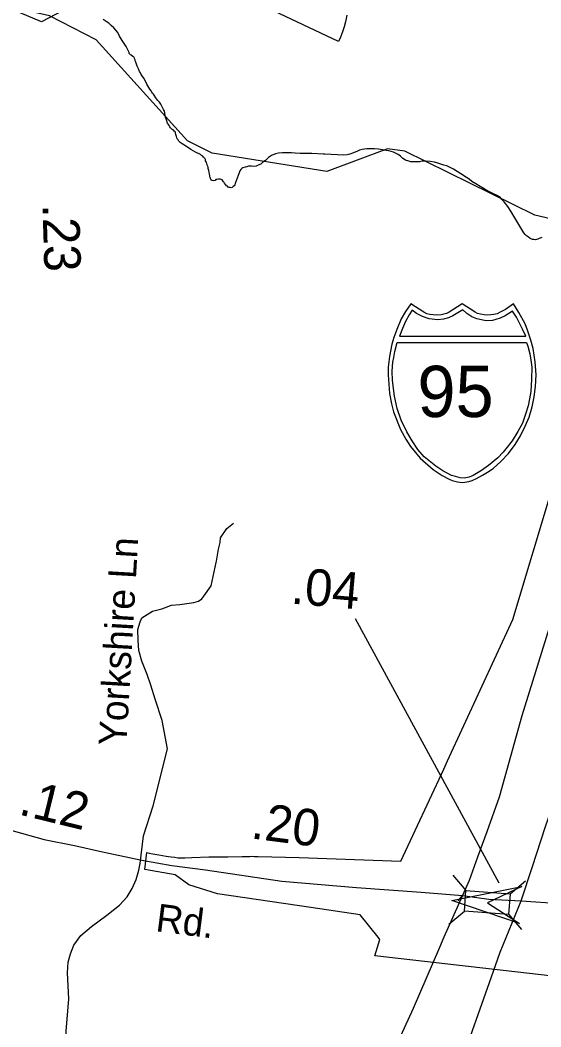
# Model space of a CAD drawing. Extents: x 2220236 to 2384410, y 720751 to 894131.
# Drawn here: x 2326133 to 2327910, y 800315 to 803754 of the extents above; entities that cross this region are included whole.
import ezdxf

# ---------------------------------------------------------------- set-up
doc = ezdxf.new("R2010")
doc.units = 0
for name, color, linetype in [('Exist Boundary Political City Limit New', 7, 'Continuous'), ('Exist Cultural Recreational Baseball or SoftBall Diamond CELL', 7, 'Continuous'), ('Exist Hydrographic Creek Single Shore', 7, 'Continuous'), ('Exist Road Non-System Type 51', 7, 'Continuous'), ('Exist Road Non-System Type 51 Label', 7, 'Continuous'), ('Exist Road Primary Interstate Divided Center Attributed', 7, 'Continuous'), ('Exist Road Primary Interstate Shield CELL', 7, 'Continuous'), ('Exist Road Primary Interstate Shield Number Label', 7, 'Continuous'), ('Exist Road Secondary Mileage Hundredths English Label', 7, 'Continuous'), ('Exist Road Secondary Structure Standard Bridge Attributed CELL', 7, 'Continuous'), ('Exist Road Secondary Structure Standard Bridge CELL', 7, 'Continuous'), ('Exist Road Secondary Type 51 Attributed', 7, 'Continuous'), ('Exist Road Secondary Type 51 Label', 7, 'Continuous'), ('Map Preparation Boundary City Limit Buffer Line', 7, 'Continuous')]:
    doc.layers.add(name, color=color, linetype=linetype)

msp = doc.modelspace()

# ---------------------------------------------------------------- linework, layer by layer
at = {"layer": 'Exist Boundary Political City Limit New'}
for points in [[(2326302.8, 803799.6), (2326205, 803748.1), (2326132.8, 803779.4)], [(2327913.8, 803011.3), (2327905.2, 803008.3), (2327900.2, 803006.2), (2327896, 803004.7), (2327891.8, 803003.8), (2327886.5, 803004.8), (2327882.2, 803004.8), (2327874.2, 803008.2), (2327868.2, 803012.9), (2327861.8, 803017.8), (2327856.8, 803022.2), (2327852.8, 803028.1), (2327807.8, 803101.1), (2327797.2, 803117.6), (2327785.2, 803133.7), (2327777.8, 803141.5), (2327771, 803149.1), (2327761.5, 803154.6), (2327748.5, 803160.8), (2327735.5, 803167.4), (2327726.8, 803172.2), (2327716.8, 803177.8), (2327703.2, 803186), (2327689, 803194.7), (2327674.5, 803202.9), (2327665.2, 803210.7), (2327656.5, 803216.4), (2327636.8, 803229.7), (2327612.2, 803245.2), (2327590, 803256), (2327579, 803259.1), (2327558.5, 803265.4), (2327546.8, 803268.5), (2327532, 803271.2), (2327518, 803272.4), (2327509.5, 803272.1), (2327503.8, 803271.9), (2327496.5, 803270.2), (2327484.8, 803269.7), (2327475, 803269.9), (2327467, 803270.7), (2327459.8, 803272.7), (2327448.5, 803275.6), (2327438.8, 803281.4), (2327431.2, 803289.1), (2327422.8, 803295.1), (2327414.5, 803299.4), (2327407.5, 803302.7), (2327399.5, 803305.5), (2327391.8, 803307.5), (2327382.8, 803309.1), (2327370, 803310.8), (2327355.8, 803313.1), (2327342.2, 803314.7), (2327337.5, 803314.8), (2327332.8, 803314.9), (2327326.2, 803314.8), (2327315.8, 803314.3), (2327300.8, 803312), (2327291.2, 803309.5), (2327284, 803307), (2327271, 803301.4), (2327258.5, 803296.9), (2327249, 803294.2), (2327237, 803292.9), (2327216.5, 803293.8), (2327172.5, 803296.1), (2327167.8, 803296.4), (2327129, 803298.9), (2327117.8, 803298.6), (2327105.5, 803299.1), (2327089.2, 803298.9), (2327072, 803300.1), (2327059, 803300.7), (2327040.8, 803301.1), (2327028.2, 803300.9), (2327014.8, 803299.7), (2327004.5, 803297.2), (2326991.2, 803291.3), (2326980.8, 803284.9), (2326969.8, 803275.1), (2326961.2, 803268.9), (2326954, 803261.9), (2326945.2, 803258.2), (2326938, 803255.1), (2326929.5, 803254.2), (2326922, 803255.1), (2326912.2, 803255.4), (2326906, 803253.6), (2326900.5, 803252), (2326893.2, 803249.9), (2326889.5, 803247.6), (2326885.5, 803244.3), (2326883.2, 803239.1), (2326880.8, 803232.6), (2326874, 803214.1), (2326867.2, 803196.6), (2326865.5, 803192), (2326863.2, 803188.5), (2326860.2, 803185.7), (2326856.8, 803183), (2326853.2, 803181.6), (2326850, 803181.9), (2326846.5, 803182.2), (2326843, 803184.1), (2326840, 803186.6), (2326837.2, 803188.6), (2326835.2, 803191.1), (2326833, 803193.8), (2326830.5, 803196.9), (2326828.8, 803199.4), (2326827.2, 803201.6), (2326821.8, 803208.4), (2326815.2, 803211.2), (2326809.5, 803211), (2326803.8, 803210.1), (2326800.8, 803209.3), (2326798.2, 803206.8), (2326792.5, 803205), (2326788.2, 803206), (2326786, 803207.2), (2326783.5, 803210.6), (2326782.2, 803213.4), (2326781.5, 803216.4), (2326780.2, 803221), (2326779.2, 803229), (2326778.2, 803234.1), (2326776.8, 803241.1), (2326775, 803247.6), (2326774, 803252.1), (2326772.8, 803256.4), (2326770.8, 803260.7), (2326769.8, 803263.2), (2326768.5, 803267.4), (2326767.5, 803269.8), (2326765.8, 803273.9), (2326765.5, 803277.7), (2326764.2, 803280.9), (2326762.2, 803282.9), (2326759, 803286.1), (2326756, 803289.2), (2326751.8, 803291.9), (2326747.8, 803294.7), (2326731.5, 803303.6), (2326715, 803312.8), (2326700.5, 803322.5), (2326686, 803331.1), (2326679, 803336.5), (2326674.2, 803341.2), (2326671.8, 803345.3), (2326669, 803348.8), (2326667.2, 803352.1), (2326666.2, 803356.2), (2326665.5, 803360.6), (2326664, 803364.1), (2326663.2, 803368.8), (2326661.5, 803372.2), (2326658, 803375.4), (2326654.8, 803379.4), (2326651, 803381.6), (2326646, 803386.2), (2326643.8, 803390.1), (2326641.2, 803393.8), (2326638.5, 803397.9), (2326635.8, 803402.2), (2326632.2, 803413.8), (2326628.8, 803421.1), (2326627.8, 803428), (2326626, 803437.1), (2326625.2, 803443.6), (2326622.2, 803448.9), (2326618.5, 803455.6), (2326615.2, 803462.4), (2326613, 803467.2), (2326608.8, 803473.8), (2326602.8, 803479.4), (2326596.2, 803489), (2326590, 803498), (2326587.5, 803501.7), (2326584, 803504.8), (2326581.8, 803508.3), (2326579.8, 803512.8), (2326575, 803518.4), (2326564.8, 803535.4), (2326560.2, 803546.2), (2326554.8, 803556.1), (2326545.5, 803569), (2326543, 803574.3), (2326540, 803578.5), (2326536.2, 803587.4), (2326532.5, 803597.2), (2326530.2, 803603.9), (2326527.5, 803610.4), (2326525.8, 803615.2), (2326525, 803619.2), (2326522.5, 803622.8), (2326522, 803627.2), (2326517.8, 803630.4), (2326513.2, 803633.5), (2326512.2, 803634.1), (2326509.5, 803635.7), (2326506.5, 803637.7), (2326505, 803640.4), (2326504.2, 803644.2), (2326500.8, 803650.2), (2326498.8, 803655.4), (2326494.5, 803663.8), (2326480.5, 803684.4), (2326472.2, 803699.6), (2326465.8, 803711.9), (2326452.5, 803727.6), (2326442.8, 803736.4), (2326434.8, 803744.1), (2326425.8, 803749.9), (2326415.5, 803755.9)], [(2327991.2, 800483.2), (2327343.8, 800557.4), (2327360.8, 800613.6), (2327354.5, 800621.6), (2327294, 800697.8), (2327124.5, 800722.6), (2326806, 800769.3), (2326708, 800800.4), (2326661.5, 800834.4), (2326558.5, 800852.1), (2326565, 800909.9), (2326578.5, 800907.4), (2326585.2, 800906.2), (2326605.8, 800902.7), (2326631, 800898.3), (2326638.8, 800897.1), (2326648, 800895.6), (2326660.2, 800894.2), (2326670.5, 800892.2), (2326681, 800892.1), (2326695.2, 800891.8), (2326718.8, 800892.9), (2326777.2, 800895.3), (2326841.2, 800895.8), (2326891, 800896.9), (2326906.5, 800897.2), (2326917, 800897.2), (2326926, 800897.5), (2326933, 800897), (2326940, 800896.9), (2326945, 800897.1), (2327084.8, 800892.8), (2327432.2, 800881.1), (2327579, 801194.8), (2327591.2, 801223.2), (2327815.2, 801706.8), (2327950.8, 802157.1)]]:
    msp.add_lwpolyline(points, dxfattribs=at)
at = {"layer": 'Exist Cultural Recreational Baseball or SoftBall Diamond CELL'}
msp.add_lwpolyline([(2327248.4, 803771.3), (2327243.3, 803748.3), (2327238.8, 803731.8), (2327233, 803714.4), (2327225.9, 803695.6), (2327219.2, 803681.1), (2326898.7, 803833.8)], dxfattribs=at)
at = {"layer": 'Exist Hydrographic Creek Single Shore'}
msp.add_lwpolyline([(2329082, 802927.2), (2328682, 802986.3), (2328573.9, 802962.2), (2328366, 802976.7), (2327890, 803088.5), (2327445.9, 803306.7), (2327387, 803314.1), (2327179.9, 803236.7), (2326787.9, 803299.5), (2326704, 803342.1), (2326391.9, 803687.1), (2326233, 803769.1), (2325991, 803824.9), (2325831.9, 803907), (2325747, 803988.8), (2325596.9, 804038.5), (2325413, 804070.4), (2325246.9, 804034.1), (2325130.8, 803950.6), (2324905.9, 803948), (2324764.8, 803971.7), (2324106.8, 803980.9), (2323384, 803797.1), (2323192.9, 803710.6)], dxfattribs=at)
at = {"layer": 'Exist Road Non-System Type 51'}
for points in [[(2326542, 800872.9), (2326553.9, 800967.8), (2326586.2, 801069.6), (2326635.7, 801264.8), (2326617.5, 801361.1), (2326594, 801434), (2326578.4, 801482.2), (2326566.7, 801518.6), (2326547.8, 801564.6), (2326537.3, 801600.4), (2326535, 801634.3), (2326534.6, 801672.3), (2326542.3, 801698.4), (2326548.2, 801712.5), (2326583.9, 801734.9), (2326615.9, 801743.3), (2326649.6, 801755.6), (2326677.6, 801757.8), (2326725.5, 801764.3), (2326741.5, 801768.6), (2326753.4, 801776.7), (2326759.2, 801786.7), (2326785, 801821), (2326802.1, 801901.1), (2326803, 801906.2), (2326809.5, 801947.2), (2326815.4, 801969.3), (2326817.1, 801985.4), (2326838.8, 802017.5), (2326860.7, 802035.8)], [(2326280.1, 799872.8), (2326282.5, 799990.5), (2326282.5, 800163.4), (2326289.7, 800300.3), (2326299.3, 800410.8), (2326294.5, 800499.6), (2326296.9, 800535.7), (2326304.1, 800564.5), (2326316.1, 800593.3), (2326340.1, 800626.9), (2326376.1, 800658.1), (2326428.9, 800696.6), (2326472.1, 800730.2), (2326498.5, 800759), (2326515.3, 800787.8), (2326528.5, 800817.8), (2326537.3, 800850.2), (2326542, 800872.9)]]:
    msp.add_lwpolyline(points, dxfattribs=at)
at = {"layer": 'Exist Road Primary Interstate Divided Center Attributed'}
for points in [[(2329681.9, 806506.8), (2329514.4, 806085.3), (2329271.1, 805487.3), (2329027.8, 804870.7), (2328768.6, 804251.5), (2328631, 803907.5), (2328541.1, 803679.9), (2328493.5, 803545), (2328416.8, 803306.8), (2328300.4, 802886), (2328199.9, 802589.7), (2328131.2, 802362.1), (2328083.6, 802184.8), (2327948.7, 801711.1), (2327845.5, 801377.7), (2327767.6, 801099.8), (2327726.4, 800980.5), (2327694.3, 800894.5), (2327665.2, 800815.1), (2327643, 800763)], [(2327843.6, 800745), (2327881.6, 800862.2), (2327924.9, 800995.3), (2328087.5, 801467.7), (2328177.5, 801719.1), (2328272.7, 801989), (2328402.3, 802385.9), (2328561, 802809.3), (2328690.5, 803193), (2328841.3, 803648.2), (2329037, 804177.4), (2329150.7, 804502.9), (2329386.1, 805175), (2329608.3, 805799.5), (2329846, 806471)], [(2324769.4, 795665.1), (2324891.8, 795853.1), (2324999.8, 796021.8), (2325237.8, 796379), (2325345.9, 796523.6), (2325612, 796915.3), (2325920.2, 797384.6), (2326168.9, 797727.3), (2326388.3, 798062), (2326623.7, 798413.9), (2326737.4, 798585.9), (2326938.4, 798882.3), (2327152.6, 799215.7), (2327295.4, 799456.5), (2327390.6, 799625.9), (2327459.4, 799755.6), (2327530.8, 799914.3), (2327631.3, 800173.7), (2327742.4, 800485.9), (2327772.1, 800570), (2327843.6, 800745)], [(2327643, 800763), (2327579.7, 800620.9), (2327564.7, 800586.2), (2327474, 800377.4), (2327381.4, 800173.7), (2327307.3, 800025.5), (2327241.2, 799898.5), (2327191, 799811.1), (2327143.4, 799731.8), (2327032.3, 799557.1), (2326897.4, 799337.5), (2326759.9, 799099.3), (2326614.4, 798866.4), (2326455.7, 798607.1), (2326371.1, 798469.5), (2326125.1, 798075.2), (2325903.4, 797698.8), (2325654.2, 797287), (2325447.2, 796966), (2325322.7, 796755.9), (2325043.4, 796312.8), (2324878.7, 796031.5), (2324771, 795862.6)]]:
    msp.add_lwpolyline(points, dxfattribs=at)
at = {"layer": 'Exist Road Primary Interstate Shield CELL'}
for points in [[(2327641.9, 802174.5), (2327651.4, 802175.4), (2327664.1, 802177.9), (2327676.5, 802181.9), (2327690.6, 802188.2), (2327711.5, 802199.7), (2327728.2, 802209.5), (2327747.6, 802222.5), (2327773.7, 802246.2), (2327799.7, 802273.6), (2327822.7, 802304.7), (2327841, 802333.7), (2327857, 802366.8), (2327870.5, 802397.8), (2327881.1, 802433.1), (2327888.2, 802467.3), (2327891.8, 802503), (2327894.1, 802542.6), (2327891.5, 802587.1), (2327883.7, 802632.7), (2327876.4, 802661), (2327865.4, 802695), (2327856.4, 802716.7), (2327835.6, 802755.1), (2327816.8, 802784.7), (2327789.6, 802765.5), (2327771.8, 802756.1), (2327761, 802751.2), (2327749.9, 802749), (2327729.3, 802746.6), (2327716.5, 802747.1), (2327704.5, 802749.8), (2327694.4, 802752), (2327686.2, 802756.1), (2327641.9, 802784.7), (2327597.6, 802756.1), (2327588.4, 802751.8), (2327578.9, 802749.8), (2327569.7, 802747.3), (2327554.6, 802746.6), (2327543, 802746.9), (2327531.1, 802749), (2327521.7, 802751), (2327511.2, 802756.1), (2327466.1, 802784.7), (2327448.4, 802759), (2327433.9, 802733.6), (2327418.6, 802697.6), (2327409, 802669.8), (2327402.2, 802646.9), (2327393.9, 802605), (2327389.6, 802568.4), (2327388.8, 802542.6), (2327393.5, 802478.1), (2327400.6, 802443.7), (2327407.8, 802415.9), (2327431.7, 802355.9), (2327449.6, 802322.3), (2327465, 802298.1), (2327486.6, 802270.9), (2327498.3, 802258), (2327543.1, 802218.8), (2327573, 802198.4), (2327596.9, 802185.5), (2327608.2, 802181.2), (2327625.7, 802176.3)], [(2327471.5, 802763.9), (2327460.5, 802747), (2327447.8, 802724.2), (2327437.7, 802700.5), (2327427.3, 802674.3), (2327858.9, 802674.2), (2327848.8, 802696.6), (2327838.1, 802719.1), (2327826.8, 802739.7), (2327813.1, 802759.6), (2327788.9, 802744.4), (2327771.3, 802736), (2327757.1, 802731.1), (2327745.1, 802728.5), (2327726.5, 802727), (2327718.2, 802727.5), (2327692.3, 802733.3), (2327674.7, 802740.5), (2327658, 802751.7), (2327644.5, 802764.4), (2327610.3, 802743.7), (2327595.1, 802737), (2327577.7, 802732.6), (2327558.6, 802730.2), (2327529.2, 802733.4), (2327506.1, 802741.3), (2327486.2, 802751.7)], [(2327861.4, 802652.9), (2327866.1, 802640.7), (2327872.4, 802613.7), (2327875.8, 802592.8), (2327879.2, 802568.8), (2327878, 802527.7), (2327876, 802485.1), (2327872.1, 802459.9), (2327866.9, 802437), (2327859.7, 802411.5), (2327848.2, 802377.7), (2327832.3, 802349), (2327812.4, 802317.2), (2327790.9, 802289.3), (2327781.6, 802277.8), (2327763.9, 802259.1), (2327731.6, 802233.2), (2327708.1, 802215.7), (2327679.9, 802199), (2327665.6, 802192.7), (2327649, 802189.2), (2327635.3, 802190.1), (2327618.6, 802194.5), (2327605.2, 802198.2), (2327575.8, 802214.1), (2327551.9, 802230.1), (2327512.1, 802262.7), (2327490.7, 802287.8), (2327470.6, 802317.2), (2327452.8, 802347.3), (2327433.7, 802387), (2327420.2, 802426.9), (2327410.4, 802469.9), (2327403.8, 802522.6), (2327403.1, 802554.6), (2327405.1, 802585.5), (2327408, 802601.6), (2327411.9, 802621.7), (2327419.8, 802652.7)]]:
    msp.add_lwpolyline(points, close=True, dxfattribs=at)
at = {"layer": 'Exist Road Secondary Mileage Hundredths English Label'}
msp.add_line((2327767.6, 800805.2), (2327277.6, 801709), dxfattribs=at)
at = {"layer": 'Exist Road Secondary Structure Standard Bridge Attributed CELL'}
msp.add_lwpolyline([(2327837.2, 800668.2), (2327606.4, 800746.9), (2327845.6, 800794.1), (2327728, 800738.8)], close=True, dxfattribs=at)
at = {"layer": 'Exist Road Secondary Structure Standard Bridge CELL'}
for p, q in [((2327609.7, 800832.9), (2327654.6, 800780.6)), ((2327805.3, 800768.7), (2327857.6, 800813.6)), ((2327596.8, 800665.3), (2327649.2, 800710.2)), ((2327800, 800699.9), (2327844.9, 800647.5))]:
    msp.add_line(p, q, dxfattribs=at)
msp.add_lwpolyline([(2327654.6, 800780.6), (2327805.3, 800769), (2327799.9, 800698.6), (2327649.2, 800710.2)], close=True, dxfattribs=at)
at = {"layer": 'Exist Road Secondary Type 51 Attributed'}
for points in [[(2325941.7, 801019.5), (2326108.2, 800984.1), (2326214.1, 800954.7), (2326318.4, 800934), (2326413.4, 800912.9), (2326547.5, 800884.4), (2326649.9, 800866.4), (2326765.5, 800851.6), (2327025.7, 800812.1), (2327280.8, 800790.4), (2327501.5, 800774.6), (2327643, 800763)], [(2327628.3, 800745.5), (2327643, 800763), (2327732.7, 800751.3), (2327843.6, 800745)], [(2327843.6, 800745), (2327976.6, 800736.6), (2328188.9, 800710.2), (2328449.7, 800665.3), (2328574.5, 800648.5), (2328696.9, 800629.3), (2328843.4, 800614.4)]]:
    msp.add_lwpolyline(points, dxfattribs=at)
at = {"layer": 'Map Preparation Boundary City Limit Buffer Line'}
for points in [[(2326302.8, 803799.6), (2326205, 803748.1), (2326132.8, 803779.4)], [(2327913.8, 803011.3), (2327905.2, 803008.3), (2327900.2, 803006.2), (2327896, 803004.7), (2327891.8, 803003.8), (2327886.5, 803004.8), (2327882.2, 803004.8), (2327874.2, 803008.2), (2327868.2, 803012.9), (2327861.8, 803017.8), (2327856.8, 803022.2), (2327852.8, 803028.1), (2327807.8, 803101.1), (2327797.2, 803117.6), (2327785.2, 803133.7), (2327777.8, 803141.5), (2327771, 803149.1), (2327761.5, 803154.6), (2327748.5, 803160.8), (2327735.5, 803167.4), (2327726.8, 803172.2), (2327716.8, 803177.8), (2327703.2, 803186), (2327689, 803194.7), (2327674.5, 803202.9), (2327665.2, 803210.7), (2327656.5, 803216.4), (2327636.8, 803229.7), (2327612.2, 803245.2), (2327590, 803256), (2327579, 803259.1), (2327558.5, 803265.4), (2327546.8, 803268.5), (2327532, 803271.2), (2327518, 803272.4), (2327509.5, 803272.1), (2327503.8, 803271.9), (2327496.5, 803270.2), (2327484.8, 803269.7), (2327475, 803269.9), (2327467, 803270.7), (2327459.8, 803272.7), (2327448.5, 803275.6), (2327438.8, 803281.4), (2327431.2, 803289.1), (2327422.8, 803295.1), (2327414.5, 803299.4), (2327407.5, 803302.7), (2327399.5, 803305.5), (2327391.8, 803307.5), (2327382.8, 803309.1), (2327370, 803310.8), (2327355.8, 803313.1), (2327342.2, 803314.7), (2327337.5, 803314.8), (2327332.8, 803314.9), (2327326.2, 803314.8), (2327315.8, 803314.3), (2327300.8, 803312), (2327291.2, 803309.5), (2327284, 803307), (2327271, 803301.4), (2327258.5, 803296.9), (2327249, 803294.2), (2327237, 803292.9), (2327216.5, 803293.8), (2327172.5, 803296.1), (2327167.8, 803296.4), (2327129, 803298.9), (2327117.8, 803298.6), (2327105.5, 803299.1), (2327089.2, 803298.9), (2327072, 803300.1), (2327059, 803300.7), (2327040.8, 803301.1), (2327028.2, 803300.9), (2327014.8, 803299.7), (2327004.5, 803297.2), (2326991.2, 803291.3), (2326980.8, 803284.9), (2326969.8, 803275.1), (2326961.2, 803268.9), (2326954, 803261.9), (2326945.2, 803258.2), (2326938, 803255.1), (2326929.5, 803254.2), (2326922, 803255.1), (2326912.2, 803255.4), (2326906, 803253.6), (2326900.5, 803252), (2326893.2, 803249.9), (2326889.5, 803247.6), (2326885.5, 803244.3), (2326883.2, 803239.1), (2326880.8, 803232.6), (2326874, 803214.1), (2326867.2, 803196.6), (2326865.5, 803192), (2326863.2, 803188.5), (2326860.2, 803185.7), (2326856.8, 803183), (2326853.2, 803181.6), (2326850, 803181.9), (2326846.5, 803182.2), (2326843, 803184.1), (2326840, 803186.6), (2326837.2, 803188.6), (2326835.2, 803191.1), (2326833, 803193.8), (2326830.5, 803196.9), (2326828.8, 803199.4), (2326827.2, 803201.6), (2326821.8, 803208.4), (2326815.2, 803211.2), (2326809.5, 803211), (2326803.8, 803210.1), (2326800.8, 803209.3), (2326798.2, 803206.8), (2326792.5, 803205), (2326788.2, 803206), (2326786, 803207.2), (2326783.5, 803210.6), (2326782.2, 803213.4), (2326781.5, 803216.4), (2326780.2, 803221), (2326779.2, 803229), (2326778.2, 803234.1), (2326776.8, 803241.1), (2326775, 803247.6), (2326774, 803252.1), (2326772.8, 803256.4), (2326770.8, 803260.7), (2326769.8, 803263.2), (2326768.5, 803267.4), (2326767.5, 803269.8), (2326765.8, 803273.9), (2326765.5, 803277.7), (2326764.2, 803280.9), (2326762.2, 803282.9), (2326759, 803286.1), (2326756, 803289.2), (2326751.8, 803291.9), (2326747.8, 803294.7), (2326731.5, 803303.6), (2326715, 803312.8), (2326700.5, 803322.5), (2326686, 803331.1), (2326679, 803336.5), (2326674.2, 803341.2), (2326671.8, 803345.3), (2326669, 803348.8), (2326667.2, 803352.1), (2326666.2, 803356.2), (2326665.5, 803360.6), (2326664, 803364.1), (2326663.2, 803368.8), (2326661.5, 803372.2), (2326658, 803375.4), (2326654.8, 803379.4), (2326651, 803381.6), (2326646, 803386.2), (2326643.8, 803390.1), (2326641.2, 803393.8), (2326638.5, 803397.9), (2326635.8, 803402.2), (2326632.2, 803413.8), (2326628.8, 803421.1), (2326627.8, 803428), (2326626, 803437.1), (2326625.2, 803443.6), (2326622.2, 803448.9), (2326618.5, 803455.6), (2326615.2, 803462.4), (2326613, 803467.2), (2326608.8, 803473.8), (2326602.8, 803479.4), (2326596.2, 803489), (2326590, 803498), (2326587.5, 803501.7), (2326584, 803504.8), (2326581.8, 803508.3), (2326579.8, 803512.8), (2326575, 803518.4), (2326564.8, 803535.4), (2326560.2, 803546.2), (2326554.8, 803556.1), (2326545.5, 803569), (2326543, 803574.3), (2326540, 803578.5), (2326536.2, 803587.4), (2326532.5, 803597.2), (2326530.2, 803603.9), (2326527.5, 803610.4), (2326525.8, 803615.2), (2326525, 803619.2), (2326522.5, 803622.8), (2326522, 803627.2), (2326517.8, 803630.4), (2326513.2, 803633.5), (2326512.2, 803634.1), (2326509.5, 803635.7), (2326506.5, 803637.7), (2326505, 803640.4), (2326504.2, 803644.2), (2326500.8, 803650.2), (2326498.8, 803655.4), (2326494.5, 803663.8), (2326480.5, 803684.4), (2326472.2, 803699.6), (2326465.8, 803711.9), (2326452.5, 803727.6), (2326442.8, 803736.4), (2326434.8, 803744.1), (2326425.8, 803749.9), (2326415.5, 803755.9)], [(2327991.2, 800483.2), (2327343.8, 800557.4), (2327360.8, 800613.6), (2327354.5, 800621.6), (2327294, 800697.8), (2327124.5, 800722.6), (2326806, 800769.3), (2326708, 800800.4), (2326661.5, 800834.4), (2326558.5, 800852.1), (2326565, 800909.9), (2326578.5, 800907.4), (2326585.2, 800906.2), (2326605.8, 800902.7), (2326631, 800898.3), (2326638.8, 800897.1), (2326648, 800895.6), (2326660.2, 800894.2), (2326670.5, 800892.2), (2326681, 800892.1), (2326695.2, 800891.8), (2326718.8, 800892.9), (2326777.2, 800895.3), (2326841.2, 800895.8), (2326891, 800896.9), (2326906.5, 800897.2), (2326917, 800897.2), (2326926, 800897.5), (2326933, 800897), (2326940, 800896.9), (2326945, 800897.1), (2327084.8, 800892.8), (2327432.2, 800881.1), (2327579, 801194.8), (2327591.2, 801223.2), (2327815.2, 801706.8), (2327950.8, 802157.1)]]:
    msp.add_lwpolyline(points, dxfattribs=at)

# ---------------------------------------------------------------- texts
at = {"layer": 'Exist Road Non-System Type 51 Label'}
msp.add_text('Yorkshire Ln', height=95, rotation=86.712, dxfattribs=at).set_placement((2326495, 801272.7))
at = {"layer": 'Exist Road Primary Interstate Shield Number Label'}
msp.add_text('95', height=175, dxfattribs=at).set_placement((2327489, 802398.2))
at = {"layer": 'Exist Road Secondary Mileage Hundredths English Label'}
for s, rotation, p in [('.23', 271.7966, (2326208.5, 803124.9)), ('.04', 355.0179, (2327054.7, 801761.3)), ('.12', 346.2309, (2326123.9, 801041.2)), ('.20', 352.6089, (2326917.4, 800959))]:
    msp.add_text(s, height=125, rotation=rotation, dxfattribs=at).set_placement(p)
at = {"layer": 'Exist Road Secondary Type 51 Label'}
msp.add_text('Rd.', height=95, rotation=352.7698, dxfattribs=at).set_placement((2326592.4, 800641.9))

doc.saveas('drawing.dxf')
